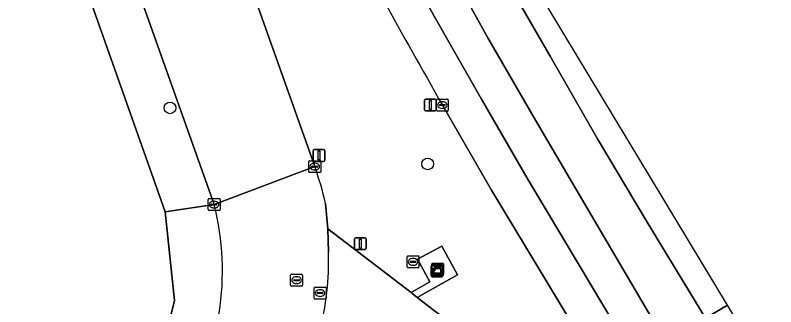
# Model space of a CAD drawing. Extents: x 157692 to 159674, y 381452 to 383291.
# Drawn here: x 159609.8 to 159673.8, y 382530.2 to 382554.8 of the extents above; entities that cross this region are included whole.
import ezdxf

# ---------------------------------------------------------------- set-up
doc = ezdxf.new("R2010")
doc.units = 0
for name, color, linetype in [('IMGEO_Berm_groen', 7, 'Continuous'), ('IMGEO_Boom', 7, 'Continuous'), ('IMGEO_Erf', 7, 'Continuous'), ('IMGEO_Fietspad_gesloten', 7, 'Continuous'), ('IMGEO_Informatiebord', 7, 'Continuous'), ('IMGEO_Kast', 7, 'Continuous'), ('IMGEO_Kolk', 7, 'Continuous'), ('IMGEO_Lichtmast', 7, 'Continuous'), ('IMGEO_Rijbaan_lokaal_open', 7, 'Continuous'), ('IMGEO_Rijbaan_regionaal_gesloten', 7, 'Continuous'), ('IMGEO_Rioolput', 7, 'Continuous'), ('IMGEO_Verkeersbordpaal', 7, 'Continuous'), ('IMGEO_Voetpad_open', 7, 'Continuous')]:
    doc.layers.add(name, color=color, linetype=linetype)

msp = doc.modelspace()

# ---------------------------------------------------------------- linework, layer by layer
at = {"layer": 'IMGEO_Berm_groen'}
for points in [[(159580.35, 382696.295), (159589.519, 382670.434), (159595.669, 382653.011), (159602.788, 382632.766), (159615.362, 382597.435), (159615.407, 382597.307), (159620.846, 382581.911), (159627.38, 382563.561), (159633.831, 382545.445), (159635.032, 382542.035)], [(159659.458, 382524.223), (159649.911, 382540.061), (159645.769, 382547.209)], [(159635.932, 382538.931), (159636.144, 382536.811), (159643.136, 382531.444), (159644.705, 382532.336), (159643.679, 382534.243), (159645.728, 382535.345), (159647.029, 382532.926), (159643.659, 382531.042), (159650.752, 382525.598), (159652.36, 382524.265)]]:
    msp.add_lwpolyline(points, dxfattribs=at)
for centre, radius, start, end in [((160301.281, 382920.327), 754.263, 208.091875, 209.648534), ((159612.743, 382533.89), 23.731, 12.26496, 20.07391)]:
    msp.add_arc(centre, radius, start, end, dxfattribs=at)
at = {"layer": 'IMGEO_Boom'}
for centre in [(159622.857, 382546.976), (159644.533, 382542.264)]:
    msp.add_circle(centre, 0.489, dxfattribs=at)
at = {"layer": 'IMGEO_Erf'}
msp.add_lwpolyline([(159596.355, 382484.825), (159604.148, 382497.263), (159605.828, 382500), (159607.811, 382503.119), (159620.517, 382523.169), (159621.195, 382524.493), (159622.587, 382528.164), (159623.241, 382530.777), (159622.453, 382538.242), (159614.137, 382561.713)], dxfattribs=at)
at = {"layer": 'IMGEO_Fietspad_gesloten'}
msp.add_lwpolyline([(159652.36, 382524.265), (159650.752, 382525.598), (159643.659, 382531.042), (159643.136, 382531.444), (159636.144, 382536.811), (159636.184, 382534.881)], dxfattribs=at)
msp.add_arc((159613.525, 382534.01), 22.676, 344.8922, 2.20118, dxfattribs=at)
at = {"layer": 'IMGEO_Informatiebord'}
for p, q in [((159644.825, 382532.86), (159644.825, 382533.66)), ((159644.825, 382533.66), (159644.825, 382532.86)), ((159644.925, 382533.76), (159645.715, 382533.76)), ((159645.715, 382533.76), (159644.925, 382533.76)), ((159645.815, 382533.66), (159645.815, 382532.86)), ((159645.815, 382532.86), (159645.815, 382533.66)), ((159645.715, 382532.76), (159644.925, 382532.76)), ((159644.925, 382532.76), (159645.715, 382532.76))]:
    msp.add_line(p, q, dxfattribs=at)
for points in [[(159644.926, 382533.492), (159645.714, 382533.492), (159645.714, 382533.028), (159644.926, 382533.028), (159644.926, 382533.492)], [(159644.991, 382533.427), (159644.991, 382533.093), (159645.649, 382533.093), (159645.649, 382533.427), (159644.991, 382533.427)]]:
    msp.add_lwpolyline(points, dxfattribs=at)
for centre, start, end in [((159644.925, 382533.66), 90, 180), ((159644.925, 382533.66), 90, 180), ((159645.715, 382533.66), 0, 90), ((159645.715, 382533.66), 360, 90), ((159644.925, 382532.86), 180, 270), ((159644.925, 382532.86), 180, 270), ((159645.715, 382532.86), 270, 0), ((159645.715, 382532.86), 270, 0)]:
    msp.add_arc(centre, 0.1, start, end, dxfattribs=at)
at = {"layer": 'IMGEO_Kast'}
for p, q in [((159644.871, 382532.971), (159644.871, 382533.812)), ((159644.871, 382533.812), (159644.871, 382532.971)), ((159644.946, 382533.896), (159645.787, 382533.896)), ((159645.787, 382533.896), (159644.946, 382533.896)), ((159645.871, 382533.821), (159645.871, 382532.98)), ((159645.871, 382532.98), (159645.871, 382533.821)), ((159645.796, 382532.896), (159644.955, 382532.896)), ((159644.955, 382532.896), (159645.796, 382532.896))]:
    msp.add_line(p, q, dxfattribs=at)
for points in [[(159645.066, 382533.686), (159645.666, 382533.686), (159645.666, 382533.601), (159645.066, 382533.601), (159645.066, 382533.686)], [(159645.066, 382533.511), (159645.666, 382533.511), (159645.666, 382533.022), (159645.066, 382533.022), (159645.066, 382533.511)]]:
    msp.add_lwpolyline(points, dxfattribs=at)
msp.add_circle((159645.15, 382533.36), 0.0377, dxfattribs=at)
for centre, start, end in [((159644.949, 382533.818), 92.4484, 184.28452), ((159644.949, 382533.818), 92.4484, 184.28452), ((159645.793, 382533.818), 2.4484, 94.28452), ((159645.793, 382533.818), 2.4484, 94.28452), ((159644.949, 382532.974), 182.4484, 274.28452), ((159644.949, 382532.974), 182.4484, 274.28452), ((159645.793, 382532.974), 272.4484, 4.28452), ((159645.793, 382532.974), 272.4484, 4.28452)]:
    msp.add_arc(centre, 0.0779, start, end, dxfattribs=at)
at = {"layer": 'IMGEO_Kolk'}
for p, q in [((159645.268, 382546.783), (159645.268, 382547.635)), ((159645.343, 382547.709), (159646.195, 382547.709)), ((159645.756, 382547.489), (159645.781, 382547.489)), ((159646.269, 382547.635), (159646.269, 382546.783)), ((159646.195, 382546.709), (159645.343, 382546.709)), ((159645.527, 382547.203), (159645.527, 382547.215)), ((159645.965, 382547.166), (159645.567, 382547.166)), ((159645.57, 382547.252), (159645.968, 382547.252)), ((159645.779, 382546.929), (159645.754, 382546.929)), ((159646.011, 382547.215), (159646.011, 382547.203)), ((159634.531, 382541.609), (159634.531, 382542.461)), ((159634.606, 382542.535), (159635.458, 382542.535)), ((159635.019, 382542.315), (159635.044, 382542.315)), ((159635.532, 382542.461), (159635.532, 382541.609)), ((159634.79, 382542.029), (159634.79, 382542.041)), ((159635.228, 382541.992), (159634.83, 382541.992)), ((159634.833, 382542.078), (159635.231, 382542.078)), ((159635.042, 382541.755), (159635.017, 382541.755)), ((159635.274, 382542.041), (159635.274, 382542.029)), ((159635.458, 382541.535), (159634.606, 382541.535)), ((159626.066, 382538.42), (159626.066, 382539.272)), ((159626.141, 382539.346), (159626.993, 382539.346)), ((159626.554, 382539.126), (159626.579, 382539.126)), ((159627.067, 382539.272), (159627.067, 382538.42)), ((159626.325, 382538.84), (159626.325, 382538.852)), ((159626.763, 382538.803), (159626.365, 382538.803)), ((159626.368, 382538.889), (159626.766, 382538.889)), ((159626.577, 382538.566), (159626.552, 382538.566)), ((159626.809, 382538.852), (159626.809, 382538.84)), ((159626.993, 382538.346), (159626.141, 382538.346))]:
    msp.add_line(p, q, dxfattribs=at)
for points in [[(159645.268, 382546.783), (159645.268, 382547.635)], [(159645.343, 382547.709), (159646.195, 382547.709)], [(159646.269, 382547.635), (159646.269, 382546.783)], [(159646.195, 382546.709), (159645.343, 382546.709)], [(159634.531, 382541.609), (159634.531, 382542.461)], [(159634.606, 382542.535), (159635.458, 382542.535)], [(159635.532, 382542.461), (159635.532, 382541.609)], [(159635.458, 382541.535), (159634.606, 382541.535)], [(159626.066, 382538.42), (159626.066, 382539.272)], [(159626.141, 382539.346), (159626.993, 382539.346)], [(159627.067, 382539.272), (159627.067, 382538.42)], [(159626.993, 382538.346), (159626.141, 382538.346)]]:
    msp.add_lwpolyline(points, dxfattribs=at)
for centre, radius, start, end in [((159645.345, 382547.633), 0.0765, 91.55205, 178.44795), ((159645.345, 382547.633), 0.0765, 91.55205, 178.44795), ((159646.193, 382547.633), 0.0765, 1.55205, 88.44795), ((159646.193, 382547.633), 0.0765, 1.55205, 88.44795), ((159645.345, 382546.785), 0.0765, 181.55205, 268.44795), ((159645.345, 382546.785), 0.0765, 181.55205, 268.44795), ((159645.567, 382547.212), 0.0403, 85.87752, 175.75265), ((159645.564, 382547.202), 0.0366, 178.93798, 274.71019), ((159645.968, 382547.209), 0.043, 264.86636, 352.45326), ((159645.972, 382547.214), 0.0386, 1.73085, 96.63898), ((159646.193, 382546.785), 0.0765, 271.55205, 358.44795), ((159646.193, 382546.785), 0.0765, 271.55205, 358.44795), ((159634.608, 382542.459), 0.0765, 91.55205, 178.44795), ((159634.608, 382542.459), 0.0765, 91.55205, 178.44795), ((159635.456, 382542.459), 0.0765, 1.55205, 88.44795), ((159635.456, 382542.459), 0.0765, 1.55205, 88.44795), ((159634.608, 382541.611), 0.0765, 181.55205, 268.44795), ((159634.608, 382541.611), 0.0765, 181.55205, 268.44795), ((159634.83, 382542.038), 0.0403, 85.87752, 175.75265), ((159634.827, 382542.028), 0.0366, 178.93798, 274.71019), ((159635.231, 382542.035), 0.043, 264.86636, 352.45326), ((159635.235, 382542.04), 0.0386, 1.73085, 96.63898), ((159635.456, 382541.611), 0.0765, 271.55205, 358.44795), ((159635.456, 382541.611), 0.0765, 271.55205, 358.44795), ((159626.143, 382539.27), 0.0765, 91.55205, 178.44795), ((159626.143, 382539.27), 0.0765, 91.55205, 178.44795), ((159626.991, 382539.27), 0.0765, 1.55205, 88.44795), ((159626.991, 382539.27), 0.0765, 1.55205, 88.44795), ((159626.143, 382538.422), 0.0765, 181.55205, 268.44795), ((159626.143, 382538.422), 0.0765, 181.55205, 268.44795), ((159626.365, 382538.849), 0.0403, 85.87752, 175.75265), ((159626.362, 382538.839), 0.0366, 178.93798, 274.71019), ((159626.766, 382538.846), 0.043, 264.86636, 352.45326), ((159626.77, 382538.851), 0.0386, 1.73085, 96.63898), ((159626.991, 382538.422), 0.0765, 271.55205, 358.44795), ((159626.991, 382538.422), 0.0765, 271.55205, 358.44795)]:
    msp.add_arc(centre, radius, start, end, dxfattribs=at)
for centre, major_axis, ratio, start_param, end_param in [((159645.755, 382547.209), (-0.387, 0.002), 0.722429, 4.712389, 7.853982), ((159645.78, 382547.209), (-0.39, 0.002), 0.717154, 1.570796, 4.712389), ((159635.018, 382542.035), (-0.387, 0.002), 0.722429, 4.712389, 7.853982), ((159635.043, 382542.035), (-0.39, 0.002), 0.717154, 1.570796, 4.712389), ((159626.553, 382538.846), (-0.387, 0.002), 0.722429, 4.712389, 7.853982), ((159626.578, 382538.846), (-0.39, 0.002), 0.717154, 1.570796, 4.712389)]:
    msp.add_ellipse(centre, major_axis=major_axis, ratio=ratio, start_param=start_param, end_param=end_param, dxfattribs=at)
at = {"layer": 'IMGEO_Lichtmast'}
for p, q in [((159634.89, 382542.574), (159634.89, 382543.374)), ((159634.89, 382543.374), (159634.89, 382542.574)), ((159634.99, 382543.474), (159635.78, 382543.474)), ((159635.78, 382543.474), (159634.99, 382543.474)), ((159635.88, 382543.374), (159635.88, 382542.574)), ((159635.88, 382542.574), (159635.88, 382543.374)), ((159635.78, 382542.474), (159634.99, 382542.474)), ((159634.99, 382542.474), (159635.78, 382542.474))]:
    msp.add_line(p, q, dxfattribs=at)
msp.add_lwpolyline([(159635.31, 382543.349), (159635.46, 382543.349), (159635.46, 382542.599), (159635.31, 382542.599), (159635.31, 382543.349)], dxfattribs=at)
for centre, start, end in [((159634.99, 382543.374), 90, 180), ((159634.99, 382543.374), 90, 180), ((159635.78, 382543.374), 0, 90), ((159635.78, 382543.374), 360, 90), ((159634.99, 382542.574), 180, 270), ((159634.99, 382542.574), 180, 270), ((159635.78, 382542.574), 270, 0), ((159635.78, 382542.574), 270, 0)]:
    msp.add_arc(centre, 0.1, start, end, dxfattribs=at)
at = {"layer": 'IMGEO_Rijbaan_lokaal_open'}
for points in [[(159618.683, 382561.021), (159626.568, 382538.847), (159635.032, 382542.035), (159633.831, 382545.445), (159627.38, 382563.561)], [(159635.032, 382542.035), (159626.568, 382538.847)], [(159636.184, 382534.881), (159636.144, 382536.811), (159635.932, 382538.931)]]:
    msp.add_lwpolyline(points, dxfattribs=at)
for centre, radius, start, end in [((159612.743, 382533.89), 23.731, 12.26496, 20.07391), ((159604.703, 382533.268), 22.565, 327.69621, 14.31384), ((159613.525, 382534.01), 22.676, 344.8922, 2.20118)]:
    msp.add_arc(centre, radius, start, end, dxfattribs=at)
at = {"layer": 'IMGEO_Rijbaan_regionaal_gesloten'}
for points in [[(159669.759, 382530.382), (159640.088, 382579.566), (159624.264, 382616.336), (159615.056, 382637.733), (159520.329, 382931.656)], [(159597.869, 382683.125), (159602.921, 382667.945), (159606.716, 382656.538), (159609.329, 382649.007), (159612.083, 382641.419), (159613.424, 382637.724), (159616.322, 382630.221), (159619.323, 382622.758), (159622.455, 382615.349), (159625.525, 382608.084), (159628.898, 382600.676), (159632.369, 382593.466), (159635.792, 382586.355), (159639.468, 382579.307), (159643.143, 382572.258), (159646.972, 382565.293), (159650.802, 382558.327), (159654.825, 382551.315), (159658.807, 382544.374), (159662.901, 382537.5), (159667.912, 382529.278), (159669.759, 382530.382)], [(159645.769, 382547.209), (159649.911, 382540.061), (159659.458, 382524.223), (159662.032, 382525.762), (159657.276, 382533.744), (159652.995, 382540.928), (159649.051, 382547.721), (159645.079, 382554.692), (159641.363, 382561.486), (159637.395, 382568.85), (159633.697, 382575.811), (159630.014, 382583.081), (159626.331, 382590.351), (159622.809, 382597.7), (159619.415, 382605.254), (159616.228, 382612.617), (159613.098, 382620.178), (159611.542, 382624.054), (159608.078, 382632.057)], [(159641.363, 382561.486), (159645.079, 382554.692), (159649.051, 382547.721), (159652.995, 382540.928), (159657.276, 382533.744), (159662.032, 382525.762), (159664.586, 382527.289), (159663.591, 382528.952), (159655.391, 382542.89), (159653.613, 382545.952), (159649.606, 382552.852), (159645.849, 382559.657)], [(159645.849, 382559.657), (159649.606, 382552.852), (159653.613, 382545.952), (159655.391, 382542.89), (159663.591, 382528.952), (159664.586, 382527.289), (159667.912, 382529.278), (159662.901, 382537.5), (159658.807, 382544.374), (159654.825, 382551.315), (159650.802, 382558.327)], [(159670.032, 382518.194), (159673.818, 382523.653), (159669.759, 382530.382), (159667.912, 382529.278), (159664.586, 382527.289), (159670.032, 382518.194)]]:
    msp.add_lwpolyline(points, dxfattribs=at)
msp.add_arc((160301.281, 382920.327), 754.263, 208.091875, 209.648534, dxfattribs=at)
at = {"layer": 'IMGEO_Rioolput'}
for p, q in [((159642.8, 382533.603), (159642.8, 382534.455)), ((159642.875, 382534.529), (159643.727, 382534.529)), ((159643.059, 382534.023), (159643.059, 382534.035)), ((159643.497, 382533.986), (159643.099, 382533.986)), ((159643.102, 382534.072), (159643.5, 382534.072)), ((159643.288, 382534.309), (159643.313, 382534.309)), ((159643.543, 382534.035), (159643.543, 382534.023)), ((159643.801, 382534.455), (159643.801, 382533.603)), ((159643.727, 382533.529), (159642.875, 382533.529)), ((159643.311, 382533.749), (159643.286, 382533.749)), ((159633.005, 382532.058), (159633.005, 382532.91)), ((159633.08, 382532.984), (159633.932, 382532.984)), ((159633.493, 382532.764), (159633.518, 382532.764)), ((159634.006, 382532.91), (159634.006, 382532.058)), ((159633.264, 382532.478), (159633.264, 382532.49)), ((159633.702, 382532.441), (159633.304, 382532.441)), ((159633.307, 382532.527), (159633.705, 382532.527)), ((159633.516, 382532.204), (159633.491, 382532.204)), ((159633.748, 382532.49), (159633.748, 382532.478)), ((159633.932, 382531.984), (159633.08, 382531.984)), ((159634.981, 382530.976), (159634.981, 382531.828)), ((159635.056, 382531.902), (159635.908, 382531.902)), ((159635.24, 382531.396), (159635.24, 382531.408)), ((159635.678, 382531.359), (159635.28, 382531.359)), ((159635.283, 382531.445), (159635.681, 382531.445)), ((159635.469, 382531.682), (159635.494, 382531.682)), ((159635.724, 382531.408), (159635.724, 382531.396)), ((159635.982, 382531.828), (159635.982, 382530.976)), ((159635.908, 382530.902), (159635.056, 382530.902)), ((159635.492, 382531.122), (159635.467, 382531.122))]:
    msp.add_line(p, q, dxfattribs=at)
for points in [[(159642.8, 382533.603), (159642.8, 382534.455)], [(159642.875, 382534.529), (159643.727, 382534.529)], [(159643.801, 382534.455), (159643.801, 382533.603)], [(159643.727, 382533.529), (159642.875, 382533.529)], [(159633.005, 382532.058), (159633.005, 382532.91)], [(159633.08, 382532.984), (159633.932, 382532.984)], [(159634.006, 382532.91), (159634.006, 382532.058)], [(159633.932, 382531.984), (159633.08, 382531.984)], [(159634.981, 382530.976), (159634.981, 382531.828)], [(159635.056, 382531.902), (159635.908, 382531.902)], [(159635.982, 382531.828), (159635.982, 382530.976)], [(159635.908, 382530.902), (159635.056, 382530.902)]]:
    msp.add_lwpolyline(points, dxfattribs=at)
for centre, radius, start, end in [((159642.877, 382534.453), 0.0765, 91.55205, 178.44795), ((159642.877, 382534.453), 0.0765, 91.55205, 178.44795), ((159643.099, 382534.032), 0.0403, 85.87752, 175.75265), ((159643.096, 382534.022), 0.0366, 178.93798, 274.71019), ((159643.5, 382534.029), 0.043, 264.86636, 352.45326), ((159643.504, 382534.034), 0.0386, 1.73085, 96.63898), ((159643.725, 382534.453), 0.0765, 1.55205, 88.44795), ((159643.725, 382534.453), 0.0765, 1.55205, 88.44795), ((159642.877, 382533.605), 0.0765, 181.55205, 268.44795), ((159642.877, 382533.605), 0.0765, 181.55205, 268.44795), ((159643.725, 382533.605), 0.0765, 271.55205, 358.44795), ((159643.725, 382533.605), 0.0765, 271.55205, 358.44795), ((159633.082, 382532.908), 0.0765, 91.55205, 178.44795), ((159633.082, 382532.908), 0.0765, 91.55205, 178.44795), ((159633.93, 382532.908), 0.0765, 1.55205, 88.44795), ((159633.93, 382532.908), 0.0765, 1.55205, 88.44795), ((159633.082, 382532.06), 0.0765, 181.55205, 268.44795), ((159633.082, 382532.06), 0.0765, 181.55205, 268.44795), ((159633.304, 382532.487), 0.0403, 85.87752, 175.75265), ((159633.301, 382532.477), 0.0366, 178.93798, 274.71019), ((159633.705, 382532.484), 0.043, 264.86636, 352.45326), ((159633.709, 382532.489), 0.0386, 1.73085, 96.63898), ((159633.93, 382532.06), 0.0765, 271.55205, 358.44795), ((159633.93, 382532.06), 0.0765, 271.55205, 358.44795), ((159635.058, 382531.826), 0.0765, 91.55205, 178.44795), ((159635.058, 382531.826), 0.0765, 91.55205, 178.44795), ((159635.28, 382531.405), 0.0403, 85.87752, 175.75265), ((159635.277, 382531.395), 0.0366, 178.93798, 274.71019), ((159635.681, 382531.402), 0.043, 264.86636, 352.45326), ((159635.685, 382531.407), 0.0386, 1.73085, 96.63898), ((159635.906, 382531.826), 0.0765, 1.55205, 88.44795), ((159635.906, 382531.826), 0.0765, 1.55205, 88.44795), ((159635.058, 382530.978), 0.0765, 181.55205, 268.44795), ((159635.058, 382530.978), 0.0765, 181.55205, 268.44795), ((159635.906, 382530.978), 0.0765, 271.55205, 358.44795), ((159635.906, 382530.978), 0.0765, 271.55205, 358.44795)]:
    msp.add_arc(centre, radius, start, end, dxfattribs=at)
for centre, major_axis, ratio, start_param, end_param in [((159643.287, 382534.029), (-0.387, 0.002), 0.722429, 4.712389, 7.853982), ((159643.312, 382534.029), (-0.39, 0.002), 0.717154, 1.570796, 4.712389), ((159633.492, 382532.484), (-0.387, 0.002), 0.722429, 4.712389, 7.853982), ((159633.517, 382532.484), (-0.39, 0.002), 0.717154, 1.570796, 4.712389), ((159635.468, 382531.402), (-0.387, 0.002), 0.722429, 4.712389, 7.853982), ((159635.493, 382531.402), (-0.39, 0.002), 0.717154, 1.570796, 4.712389)]:
    msp.add_ellipse(centre, major_axis=major_axis, ratio=ratio, start_param=start_param, end_param=end_param, dxfattribs=at)
at = {"layer": 'IMGEO_Verkeersbordpaal'}
for p, q in [((159644.258, 382546.817), (159644.258, 382547.617)), ((159644.258, 382547.617), (159644.258, 382546.817)), ((159644.358, 382547.717), (159645.148, 382547.717)), ((159645.148, 382547.717), (159644.358, 382547.717)), ((159645.248, 382547.617), (159645.248, 382546.817)), ((159645.248, 382546.817), (159645.248, 382547.617)), ((159645.148, 382546.717), (159644.358, 382546.717)), ((159644.358, 382546.717), (159645.148, 382546.717)), ((159638.379, 382535.153), (159638.379, 382535.953)), ((159638.379, 382535.953), (159638.379, 382535.153)), ((159638.479, 382536.053), (159639.269, 382536.053)), ((159639.269, 382536.053), (159638.479, 382536.053)), ((159639.369, 382535.953), (159639.369, 382535.153)), ((159639.369, 382535.153), (159639.369, 382535.953)), ((159639.269, 382535.053), (159638.479, 382535.053)), ((159638.479, 382535.053), (159639.269, 382535.053))]:
    msp.add_line(p, q, dxfattribs=at)
for points in [[(159644.678, 382547.592), (159644.828, 382547.592), (159644.828, 382546.842), (159644.678, 382546.842), (159644.678, 382547.592)], [(159638.799, 382535.928), (159638.949, 382535.928), (159638.949, 382535.178), (159638.799, 382535.178), (159638.799, 382535.928)]]:
    msp.add_lwpolyline(points, dxfattribs=at)
for centre, start, end in [((159644.358, 382547.617), 90, 180), ((159644.358, 382547.617), 90, 180), ((159645.148, 382547.617), 0, 90), ((159645.148, 382547.617), 360, 90), ((159644.358, 382546.817), 180, 270), ((159644.358, 382546.817), 180, 270), ((159645.148, 382546.817), 270, 0), ((159645.148, 382546.817), 270, 0), ((159638.479, 382535.953), 90, 180), ((159638.479, 382535.953), 90, 180), ((159639.269, 382535.953), 0, 90), ((159639.269, 382535.953), 360, 90), ((159638.479, 382535.153), 180, 270), ((159638.479, 382535.153), 180, 270), ((159639.269, 382535.153), 270, 0), ((159639.269, 382535.153), 270, 0)]:
    msp.add_arc(centre, 0.1, start, end, dxfattribs=at)
at = {"layer": 'IMGEO_Voetpad_open'}
for points in [[(159618.683, 382561.021), (159617.98, 382563.091), (159614.137, 382561.713), (159622.453, 382538.242), (159626.568, 382538.847)], [(159647.029, 382532.926), (159645.728, 382535.345), (159643.679, 382534.243), (159644.705, 382532.336), (159643.136, 382531.444), (159643.659, 382531.042)]]:
    msp.add_lwpolyline(points, close=True, dxfattribs=at)
msp.add_lwpolyline([(159626.568, 382538.847), (159622.453, 382538.242), (159623.241, 382530.777), (159622.587, 382528.164), (159621.195, 382524.493), (159620.517, 382523.169), (159607.811, 382503.119), (159605.828, 382500), (159604.148, 382497.263), (159596.355, 382484.825)], dxfattribs=at)
msp.add_arc((159604.703, 382533.268), 22.565, 327.69621, 14.31384, dxfattribs=at)

doc.saveas('drawing.dxf')
